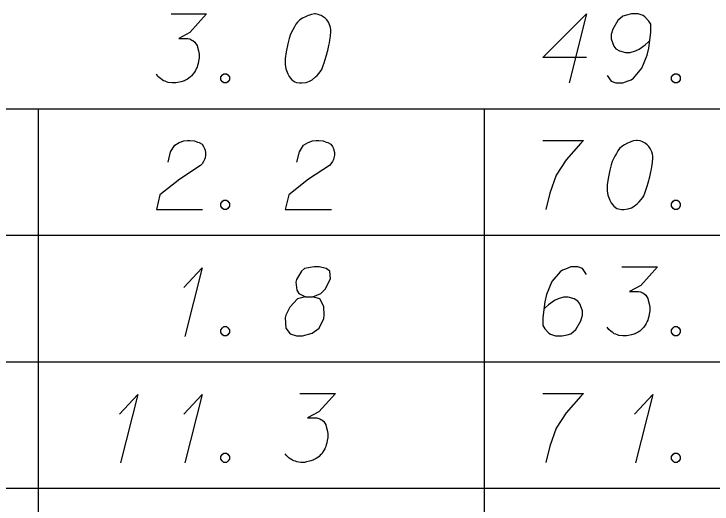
# Model space of a CAD drawing. Extents: x 2074207 to 2076812, y 516372 to 523312.
# Drawn here: x 2076524.39 to 2076572.95, y 520628.43 to 520662.53 of the extents above; entities that cross this region are included whole.
import ezdxf

# ---------------------------------------------------------------- set-up
doc = ezdxf.new("R2010")
doc.units = 0
doc.layers.add('Prop DirtTable_ Soil Test Results - Outline (Minor)', color=7, linetype='Continuous')
doc.layers.add('Prop DirtTable_ Soil Test Results - Tx (Sample Data)', color=7, linetype='Continuous')

msp = doc.modelspace()

# ---------------------------------------------------------------- linework, layer by layer
at = {"layer": 'Prop DirtTable_ Soil Test Results - Outline (Minor)'}
for p, q in [((2076260.609, 520655.933), (2076811.903, 520655.933)), ((2076526.074, 520655.933), (2076526.074, 520647.133)), ((2076557.094, 520655.933), (2076557.094, 520647.133)), ((2076260.609, 520647.133), (2076811.903, 520647.133)), ((2076260.609, 520647.133), (2076811.903, 520647.133)), ((2076526.074, 520647.133), (2076526.074, 520638.333)), ((2076557.094, 520647.133), (2076557.094, 520638.333)), ((2076260.609, 520638.333), (2076811.903, 520638.333)), ((2076260.609, 520638.333), (2076811.903, 520638.333)), ((2076526.074, 520638.333), (2076526.074, 520629.533)), ((2076557.094, 520638.333), (2076557.094, 520629.533)), ((2076260.609, 520629.533), (2076811.903, 520629.533)), ((2076260.609, 520629.533), (2076811.903, 520629.533)), ((2076526.074, 520629.533), (2076526.074, 520620.733)), ((2076557.094, 520629.533), (2076557.094, 520620.733))]:
    msp.add_line(p, q, dxfattribs=at)
at = {"layer": 'Prop DirtTable_ Soil Test Results - Tx (Sample Data)'}
for points in [[(2076535.325, 520662.532), (2076537.794, 520662.532), (2076536.63, 520661.247), (2076535.854, 520660.831), (2076536.489, 520660.831), (2076536.63, 520660.793), (2076536.7, 520660.755), (2076536.771, 520660.717), (2076536.842, 520660.68), (2076536.983, 520660.566), (2076537.053, 520660.453), (2076537.124, 520660.339), (2076537.159, 520660.226), (2076537.23, 520659.962), (2076537.265, 520659.735), (2076537.265, 520659.621), (2076537.265, 520659.47), (2076537.23, 520659.243), (2076537.194, 520659.092), (2076537.159, 520658.941), (2076537.124, 520658.828), (2076537.089, 520658.752), (2076537.053, 520658.676), (2076537.018, 520658.601), (2076536.947, 520658.487), (2076536.842, 520658.336), (2076536.736, 520658.223), (2076536.665, 520658.147), (2076536.559, 520658.072), (2076536.454, 520657.996), (2076536.312, 520657.921), (2076536.242, 520657.883), (2076535.995, 520657.807), (2076535.783, 520657.769), (2076535.642, 520657.732), (2076535.395, 520657.732), (2076535.113, 520657.769), (2076535.007, 520657.807), (2076534.901, 520657.845), (2076534.796, 520657.883), (2076534.69, 520657.958), (2076534.584, 520658.034), (2076534.408, 520658.185), (2076534.302, 520658.336)], [(2076545.378, 520662.532), (2076545.308, 520662.532), (2076545.096, 520662.494), (2076544.955, 520662.456), (2076544.849, 520662.418), (2076544.673, 520662.343), (2076544.461, 520662.229), (2076544.285, 520662.116), (2076544.108, 520661.965), (2076544.003, 520661.813), (2076543.897, 520661.625), (2076543.791, 520661.436), (2076543.685, 520661.209), (2076543.615, 520661.058), (2076543.544, 520660.831), (2076543.438, 520660.453), (2076543.332, 520659.886), (2076543.262, 520659.432), (2076543.262, 520659.017), (2076543.297, 520658.714), (2076543.438, 520658.374), (2076543.544, 520658.185), (2076543.72, 520657.958), (2076543.932, 520657.807), (2076544.038, 520657.769), (2076544.249, 520657.732), (2076544.426, 520657.732), (2076544.708, 520657.769), (2076544.955, 520657.845), (2076545.131, 520657.958), (2076545.378, 520658.147), (2076545.484, 520658.261), (2076545.625, 520658.412), (2076545.731, 520658.563), (2076545.802, 520658.676), (2076545.872, 520658.865), (2076545.907, 520658.941), (2076545.978, 520659.13), (2076546.049, 520659.357), (2076546.119, 520659.584), (2076546.154, 520659.735), (2076546.19, 520659.848), (2076546.225, 520659.999), (2076546.295, 520660.339), (2076546.331, 520660.528), (2076546.366, 520660.717), (2076546.401, 520660.982), (2076546.437, 520661.322), (2076546.437, 520661.436), (2076546.401, 520661.587), (2076546.366, 520661.738), (2076546.26, 520661.965), (2076546.154, 520662.116), (2076546.049, 520662.229), (2076545.907, 520662.343), (2076545.766, 520662.418), (2076545.66, 520662.456), (2076545.555, 520662.494), (2076545.378, 520662.532)], [(2076564.215, 520659.508), (2076561.182, 520659.508), (2076564.215, 520662.532), (2076563.016, 520657.732)], [(2076565.662, 520658.261), (2076565.944, 520657.845), (2076566.261, 520657.732), (2076566.755, 520657.732), (2076567.108, 520657.883), (2076567.32, 520657.958), (2076567.496, 520658.072), (2076568.06, 520658.752), (2076568.449, 520659.659), (2076568.554, 520660.15), (2076568.695, 520661.247), (2076568.695, 520661.813), (2076568.554, 520662.04), (2076568.272, 520662.343), (2076568.166, 520662.418), (2076567.814, 520662.532), (2076567.355, 520662.532), (2076567.002, 520662.456), (2076566.755, 520662.38), (2076566.403, 520662.078), (2076566.05, 520661.473), (2076565.944, 520661.095), (2076565.944, 520660.793), (2076566.12, 520660.302), (2076566.261, 520660.113), (2076566.508, 520659.962), (2076566.932, 520659.848), (2076567.249, 520659.848), (2076567.637, 520659.962), (2076567.884, 520660.075), (2076568.307, 520660.377), (2076568.519, 520660.566), (2076568.625, 520660.68)], [(2076538.993, 520658.374), (2076539.17, 520658.374), (2076539.276, 520658.299), (2076539.381, 520658.147), (2076539.381, 520657.958), (2076539.276, 520657.807), (2076539.17, 520657.732), (2076538.993, 520657.732), (2076538.888, 520657.807), (2076538.782, 520657.958), (2076538.782, 520658.147), (2076538.888, 520658.299), (2076538.993, 520658.374)], [(2076570.353, 520658.374), (2076570.53, 520658.374), (2076570.636, 520658.299), (2076570.741, 520658.147), (2076570.741, 520657.958), (2076570.636, 520657.807), (2076570.53, 520657.732), (2076570.353, 520657.732), (2076570.248, 520657.807), (2076570.142, 520657.958), (2076570.142, 520658.147), (2076570.248, 520658.299), (2076570.353, 520658.374)], [(2076535.113, 520652.22), (2076535.289, 520652.938), (2076535.572, 520653.391), (2076535.889, 520653.58), (2076536.207, 520653.694), (2076536.454, 520653.732), (2076536.63, 520653.732), (2076536.947, 520653.694), (2076537.159, 520653.618), (2076537.265, 520653.58), (2076537.477, 520653.467), (2076537.582, 520653.316), (2076537.653, 520653.165), (2076537.688, 520653.051), (2076537.723, 520652.9), (2076537.723, 520652.711), (2076537.688, 520652.522), (2076537.653, 520652.409), (2076537.582, 520652.258), (2076537.477, 520652.106), (2076537.371, 520651.993), (2076535.924, 520651.048), (2076534.549, 520649.952), (2076534.302, 520648.932), (2076537.512, 520648.932)], [(2076544.073, 520652.22), (2076544.249, 520652.938), (2076544.532, 520653.391), (2076544.849, 520653.58), (2076545.167, 520653.694), (2076545.414, 520653.732), (2076545.59, 520653.732), (2076545.907, 520653.694), (2076546.119, 520653.618), (2076546.225, 520653.58), (2076546.437, 520653.467), (2076546.542, 520653.316), (2076546.613, 520653.165), (2076546.648, 520653.051), (2076546.683, 520652.9), (2076546.683, 520652.711), (2076546.648, 520652.522), (2076546.613, 520652.409), (2076546.542, 520652.258), (2076546.437, 520652.106), (2076546.331, 520651.993), (2076544.884, 520651.048), (2076543.509, 520649.952), (2076543.262, 520648.932), (2076546.472, 520648.932)], [(2076561.182, 520653.732), (2076564.004, 520653.732), (2076563.827, 520653.543), (2076562.804, 520652.371), (2076562.099, 520651.313), (2076561.676, 520650.065), (2076561.393, 520648.932)], [(2076567.778, 520653.732), (2076567.708, 520653.732), (2076567.496, 520653.694), (2076567.355, 520653.656), (2076567.249, 520653.618), (2076567.073, 520653.543), (2076566.861, 520653.429), (2076566.685, 520653.316), (2076566.508, 520653.165), (2076566.403, 520653.013), (2076566.297, 520652.825), (2076566.191, 520652.636), (2076566.085, 520652.409), (2076566.015, 520652.258), (2076565.944, 520652.031), (2076565.838, 520651.653), (2076565.732, 520651.086), (2076565.662, 520650.632), (2076565.662, 520650.217), (2076565.697, 520649.914), (2076565.838, 520649.574), (2076565.944, 520649.385), (2076566.12, 520649.158), (2076566.332, 520649.007), (2076566.438, 520648.969), (2076566.649, 520648.932), (2076566.826, 520648.932), (2076567.108, 520648.969), (2076567.355, 520649.045), (2076567.531, 520649.158), (2076567.778, 520649.347), (2076567.884, 520649.461), (2076568.025, 520649.612), (2076568.131, 520649.763), (2076568.202, 520649.876), (2076568.272, 520650.065), (2076568.307, 520650.141), (2076568.378, 520650.33), (2076568.449, 520650.557), (2076568.519, 520650.784), (2076568.554, 520650.935), (2076568.59, 520651.048), (2076568.625, 520651.199), (2076568.695, 520651.539), (2076568.731, 520651.728), (2076568.766, 520651.917), (2076568.801, 520652.182), (2076568.837, 520652.522), (2076568.837, 520652.636), (2076568.801, 520652.787), (2076568.766, 520652.938), (2076568.66, 520653.165), (2076568.554, 520653.316), (2076568.449, 520653.429), (2076568.307, 520653.543), (2076568.166, 520653.618), (2076568.06, 520653.656), (2076567.955, 520653.694), (2076567.778, 520653.732)], [(2076538.993, 520649.574), (2076539.17, 520649.574), (2076539.276, 520649.499), (2076539.381, 520649.347), (2076539.381, 520649.158), (2076539.276, 520649.007), (2076539.17, 520648.932), (2076538.993, 520648.932), (2076538.888, 520649.007), (2076538.782, 520649.158), (2076538.782, 520649.347), (2076538.888, 520649.499), (2076538.993, 520649.574)], [(2076570.353, 520649.574), (2076570.53, 520649.574), (2076570.636, 520649.499), (2076570.741, 520649.347), (2076570.741, 520649.158), (2076570.636, 520649.007), (2076570.53, 520648.932), (2076570.353, 520648.932), (2076570.248, 520649.007), (2076570.142, 520649.158), (2076570.142, 520649.347), (2076570.248, 520649.499), (2076570.353, 520649.574)], [(2076536.207, 520643.495), (2076537.477, 520644.856), (2076536.277, 520640.094)], [(2076544.673, 520642.853), (2076545.167, 520642.853), (2076545.308, 520642.891), (2076545.731, 520643.08), (2076546.049, 520643.382), (2076546.401, 520644.1), (2076546.366, 520644.629), (2076546.119, 520644.818), (2076545.625, 520644.932), (2076545.272, 520644.932), (2076544.602, 520644.818), (2076544.391, 520644.629), (2076544.038, 520644.062), (2076544.003, 520643.873), (2076544.073, 520643.306), (2076544.214, 520643.08), (2076544.673, 520642.853), (2076544.108, 520642.702), (2076543.579, 520642.135), (2076543.297, 520641.568), (2076543.262, 520641.379), (2076543.297, 520640.661), (2076543.615, 520640.283), (2076544.038, 520640.132), (2076544.461, 520640.132), (2076545.131, 520640.321), (2076545.625, 520640.661), (2076545.943, 520641.341), (2076545.978, 520641.568), (2076545.943, 520642.173), (2076545.66, 520642.702), (2076545.167, 520642.853)], [(2076564.215, 520644.402), (2076563.933, 520644.818), (2076563.616, 520644.932), (2076563.122, 520644.932), (2076562.769, 520644.78), (2076562.558, 520644.705), (2076562.381, 520644.591), (2076561.817, 520643.911), (2076561.429, 520643.004), (2076561.323, 520642.513), (2076561.182, 520641.417), (2076561.182, 520640.85), (2076561.323, 520640.623), (2076561.605, 520640.321), (2076561.711, 520640.245), (2076562.064, 520640.132), (2076562.522, 520640.132), (2076562.875, 520640.207), (2076563.122, 520640.283), (2076563.475, 520640.585), (2076563.827, 520641.19), (2076563.933, 520641.568), (2076563.933, 520641.87), (2076563.757, 520642.362), (2076563.616, 520642.55), (2076563.369, 520642.702), (2076562.946, 520642.815), (2076562.628, 520642.815), (2076562.24, 520642.702), (2076561.993, 520642.588), (2076561.57, 520642.286), (2076561.358, 520642.097), (2076561.252, 520641.984)], [(2076566.685, 520644.932), (2076569.154, 520644.932), (2076567.99, 520643.647), (2076567.214, 520643.231), (2076567.849, 520643.231), (2076567.99, 520643.193), (2076568.06, 520643.155), (2076568.131, 520643.117), (2076568.202, 520643.08), (2076568.343, 520642.966), (2076568.413, 520642.853), (2076568.484, 520642.739), (2076568.519, 520642.626), (2076568.59, 520642.362), (2076568.625, 520642.135), (2076568.625, 520642.021), (2076568.625, 520641.87), (2076568.59, 520641.643), (2076568.554, 520641.492), (2076568.519, 520641.341), (2076568.484, 520641.228), (2076568.449, 520641.152), (2076568.413, 520641.076), (2076568.378, 520641.001), (2076568.307, 520640.887), (2076568.202, 520640.736), (2076568.096, 520640.623), (2076568.025, 520640.547), (2076567.919, 520640.472), (2076567.814, 520640.396), (2076567.672, 520640.321), (2076567.602, 520640.283), (2076567.355, 520640.207), (2076567.143, 520640.169), (2076567.002, 520640.132), (2076566.755, 520640.132), (2076566.473, 520640.169), (2076566.367, 520640.207), (2076566.261, 520640.245), (2076566.156, 520640.283), (2076566.05, 520640.358), (2076565.944, 520640.434), (2076565.768, 520640.585), (2076565.662, 520640.736)], [(2076538.993, 520640.774), (2076539.17, 520640.774), (2076539.276, 520640.699), (2076539.381, 520640.547), (2076539.381, 520640.358), (2076539.276, 520640.207), (2076539.17, 520640.132), (2076538.993, 520640.132), (2076538.888, 520640.207), (2076538.782, 520640.358), (2076538.782, 520640.547), (2076538.888, 520640.699), (2076538.993, 520640.774)], [(2076570.353, 520640.774), (2076570.53, 520640.774), (2076570.636, 520640.699), (2076570.741, 520640.547), (2076570.741, 520640.358), (2076570.636, 520640.207), (2076570.53, 520640.132), (2076570.353, 520640.132), (2076570.248, 520640.207), (2076570.142, 520640.358), (2076570.142, 520640.547), (2076570.248, 520640.699), (2076570.353, 520640.774)], [(2076531.727, 520634.695), (2076532.997, 520636.056), (2076531.797, 520631.294)], [(2076536.207, 520634.695), (2076537.477, 520636.056), (2076536.277, 520631.294)], [(2076544.285, 520636.132), (2076546.754, 520636.132), (2076545.59, 520634.847), (2076544.814, 520634.431), (2076545.449, 520634.431), (2076545.59, 520634.393), (2076545.66, 520634.355), (2076545.731, 520634.317), (2076545.802, 520634.28), (2076545.943, 520634.166), (2076546.013, 520634.053), (2076546.084, 520633.939), (2076546.119, 520633.826), (2076546.19, 520633.562), (2076546.225, 520633.335), (2076546.225, 520633.221), (2076546.225, 520633.07), (2076546.19, 520632.843), (2076546.154, 520632.692), (2076546.119, 520632.541), (2076546.084, 520632.428), (2076546.049, 520632.352), (2076546.013, 520632.276), (2076545.978, 520632.201), (2076545.907, 520632.087), (2076545.802, 520631.936), (2076545.696, 520631.823), (2076545.625, 520631.747), (2076545.519, 520631.672), (2076545.414, 520631.596), (2076545.272, 520631.521), (2076545.202, 520631.483), (2076544.955, 520631.407), (2076544.743, 520631.369), (2076544.602, 520631.332), (2076544.355, 520631.332), (2076544.073, 520631.369), (2076543.967, 520631.407), (2076543.861, 520631.445), (2076543.756, 520631.483), (2076543.65, 520631.558), (2076543.544, 520631.634), (2076543.368, 520631.785), (2076543.262, 520631.936)], [(2076561.182, 520636.132), (2076564.004, 520636.132), (2076563.827, 520635.943), (2076562.804, 520634.771), (2076562.099, 520633.713), (2076561.676, 520632.465), (2076561.393, 520631.332)], [(2076567.567, 520634.695), (2076568.837, 520636.056), (2076567.637, 520631.294)], [(2076538.993, 520631.974), (2076539.17, 520631.974), (2076539.276, 520631.899), (2076539.381, 520631.747), (2076539.381, 520631.558), (2076539.276, 520631.407), (2076539.17, 520631.332), (2076538.993, 520631.332), (2076538.888, 520631.407), (2076538.782, 520631.558), (2076538.782, 520631.747), (2076538.888, 520631.899), (2076538.993, 520631.974)], [(2076570.353, 520631.974), (2076570.53, 520631.974), (2076570.636, 520631.899), (2076570.741, 520631.747), (2076570.741, 520631.558), (2076570.636, 520631.407), (2076570.53, 520631.332), (2076570.353, 520631.332), (2076570.248, 520631.407), (2076570.142, 520631.558), (2076570.142, 520631.747), (2076570.248, 520631.899), (2076570.353, 520631.974)]]:
    msp.add_lwpolyline(points, dxfattribs=at)

doc.saveas('drawing.dxf')
